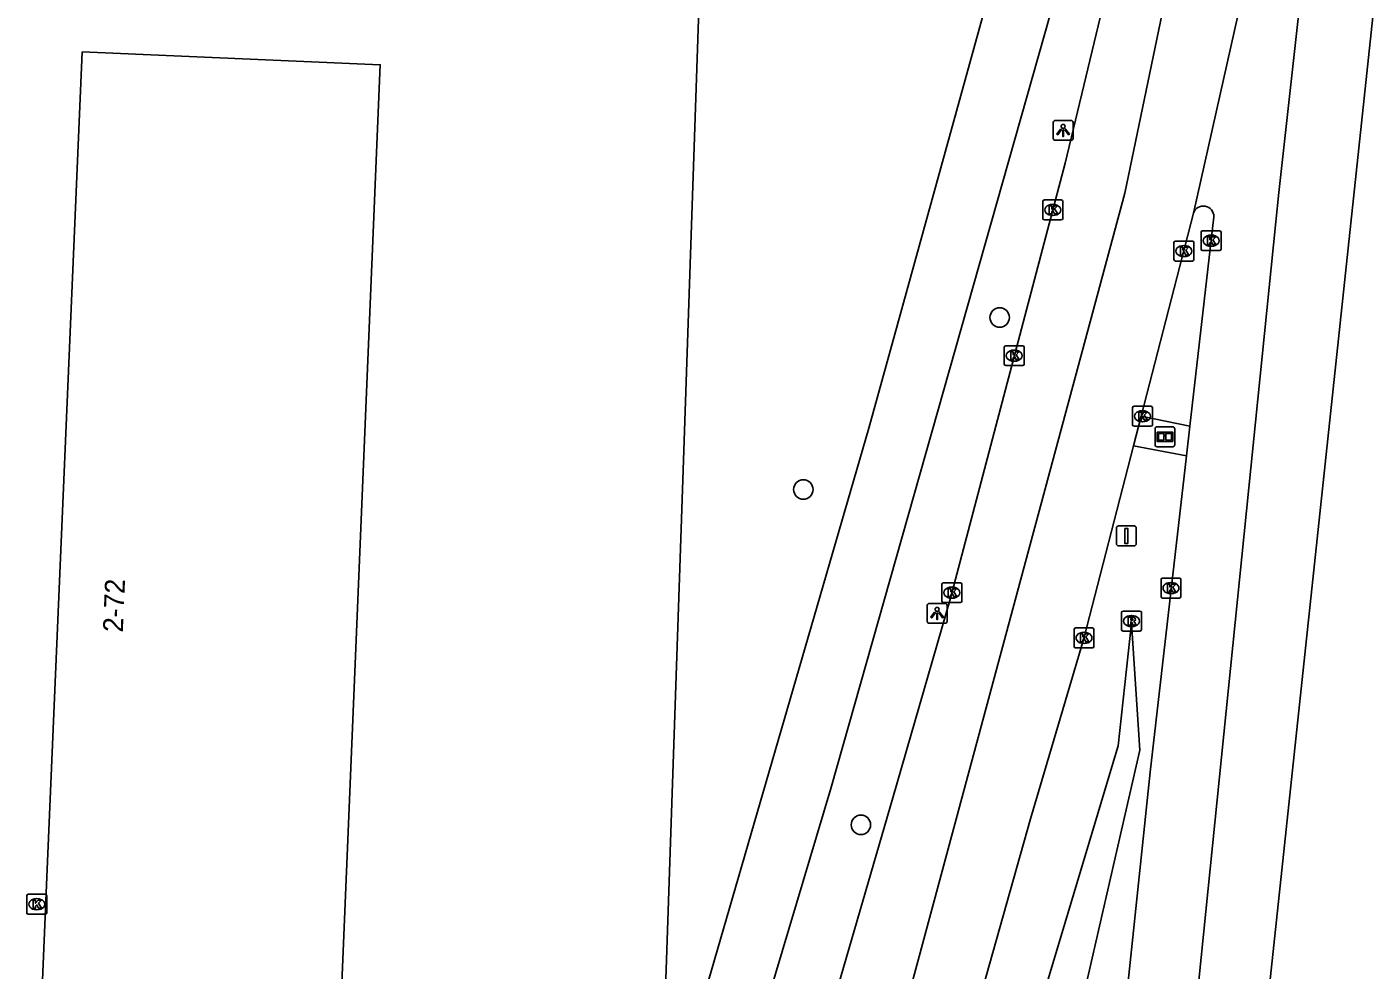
# Model space of a CAD drawing. Extents: x 161355 to 162026, y 386504 to 387459.
# Drawn here: x 161879.7 to 161947, y 386690.4 to 386737.8 of the extents above; entities that cross this region are included whole.
import ezdxf

# ---------------------------------------------------------------- set-up
doc = ezdxf.new("R2010")
doc.units = 0
for name, color, linetype in [('IMGEO_Berm_groen', 7, 'Continuous'), ('IMGEO_Boom', 7, 'Continuous'), ('IMGEO_Fietspad_gesloten', 7, 'Continuous'), ('IMGEO_Informatiebord', 7, 'Continuous'), ('IMGEO_Kolk', 7, 'Continuous'), ('IMGEO_Lichtpunt', 7, 'Continuous'), ('IMGEO_Loofbos', 7, 'Continuous'), ('IMGEO_Pand', 7, 'Continuous'), ('IMGEO_Pand_nummerreeks', 7, 'Continuous'), ('IMGEO_Rijbaan_regionaal_gesloten', 7, 'Continuous'), ('IMGEO_Rioolput', 7, 'Continuous'), ('IMGEO_Verkeersbordpaal', 7, 'Continuous'), ('IMGEO_Verkeerseiland_groen', 7, 'Continuous')]:
    doc.layers.add(name, color=color, linetype=linetype)

msp = doc.modelspace()

# ---------------------------------------------------------------- linework, layer by layer
at = {"layer": 'IMGEO_Berm_groen'}
for points in [[(161937.946, 386716.259), (161935.283, 386716.755)], [(161906.341, 386612.212), (161913.742, 386636.257), (161921.08, 386659.304), (161928.819, 386682.727), (161934.511, 386701.688), (161935.18, 386707.852), (161935.602, 386701.48), (161931.177, 386682.181), (161926.052, 386665.823)]]:
    msp.add_lwpolyline(points, dxfattribs=at)
at = {"layer": 'IMGEO_Boom'}
for centre in [(161928.563, 386723.207), (161918.699, 386714.568), (161921.593, 386697.724)]:
    msp.add_circle(centre, 0.489, dxfattribs=at)
at = {"layer": 'IMGEO_Fietspad_gesloten'}
for points in [[(161964.191, 387051.221), (161958.492, 387000), (161935.661, 386796.635), (161932.945, 386772.439), (161930.197, 386750), (161930.041, 386748.73), (161927.704, 386738.292), (161921.99, 386717.644), (161913.777, 386689.388)], [(161909.577, 386666.417), (161913.466, 386677.408), (161920.088, 386699.556), (161931.111, 386738.486), (161933.024, 386747.211), (161933.448, 386750), (161936.822, 386778.776), (161938.796, 386796.287), (161960.38, 386987.709), (161961.639, 387000), (161967.257, 387050.915)]]:
    msp.add_lwpolyline(points, dxfattribs=at)
at = {"layer": 'IMGEO_Informatiebord'}
for p, q in [((161936.371, 386716.818), (161936.371, 386717.618)), ((161936.371, 386717.618), (161936.371, 386716.818)), ((161936.471, 386717.718), (161937.261, 386717.718)), ((161937.261, 386717.718), (161936.471, 386717.718)), ((161937.361, 386717.618), (161937.361, 386716.818)), ((161937.361, 386716.818), (161937.361, 386717.618)), ((161937.261, 386716.718), (161936.471, 386716.718)), ((161936.471, 386716.718), (161937.261, 386716.718))]:
    msp.add_line(p, q, dxfattribs=at)
for points in [[(161936.472, 386717.45), (161937.26, 386717.45), (161937.26, 386716.986), (161936.472, 386716.986), (161936.472, 386717.45)], [(161936.537, 386717.385), (161936.537, 386717.051), (161936.812, 386717.051), (161936.813, 386717.264), (161936.917, 386717.265), (161936.918, 386717.051), (161937.195, 386717.051), (161937.195, 386717.385), (161936.919, 386717.385), (161936.919, 386717.305), (161936.813, 386717.305), (161936.813, 386717.385), (161936.537, 386717.385)]]:
    msp.add_lwpolyline(points, dxfattribs=at)
for centre, start, end in [((161936.471, 386717.618), 90, 180), ((161936.471, 386717.618), 90, 180), ((161937.261, 386717.618), 0, 90), ((161937.261, 386717.618), 360, 90), ((161936.471, 386716.818), 180, 270), ((161936.471, 386716.818), 180, 270), ((161937.261, 386716.818), 270, 0), ((161937.261, 386716.818), 270, 0)]:
    msp.add_arc(centre, 0.1, start, end, dxfattribs=at)
at = {"layer": 'IMGEO_Kolk'}
for p, q in [((161930.734, 386728.185), (161930.734, 386729.037)), ((161930.809, 386729.111), (161931.661, 386729.111)), ((161931.222, 386728.891), (161931.247, 386728.891)), ((161931.735, 386729.037), (161931.735, 386728.185)), ((161931.661, 386728.111), (161930.809, 386728.111)), ((161931.245, 386728.331), (161931.22, 386728.331)), ((161938.687, 386726.641), (161938.687, 386727.493)), ((161938.762, 386727.567), (161939.614, 386727.567)), ((161939.175, 386727.347), (161939.2, 386727.347)), ((161939.688, 386727.493), (161939.688, 386726.641)), ((161937.321, 386726.119), (161937.321, 386726.971)), ((161937.396, 386727.045), (161938.248, 386727.045)), ((161937.809, 386726.825), (161937.834, 386726.825)), ((161938.322, 386726.971), (161938.322, 386726.119)), ((161939.198, 386726.787), (161939.173, 386726.787)), ((161938.248, 386726.045), (161937.396, 386726.045)), ((161937.832, 386726.265), (161937.807, 386726.265)), ((161939.614, 386726.567), (161938.762, 386726.567)), ((161928.796, 386720.866), (161928.796, 386721.718)), ((161928.871, 386721.792), (161929.723, 386721.792)), ((161929.284, 386721.572), (161929.309, 386721.572)), ((161929.797, 386721.718), (161929.797, 386720.866)), ((161929.723, 386720.792), (161928.871, 386720.792)), ((161929.307, 386721.012), (161929.282, 386721.012)), ((161935.24, 386717.822), (161935.24, 386718.674)), ((161935.315, 386718.748), (161936.167, 386718.748)), ((161935.728, 386718.528), (161935.753, 386718.528)), ((161936.241, 386718.674), (161936.241, 386717.822)), ((161935.751, 386717.968), (161935.726, 386717.968)), ((161936.167, 386717.748), (161935.315, 386717.748)), ((161925.663, 386708.961), (161925.663, 386709.813)), ((161925.738, 386709.887), (161926.59, 386709.887)), ((161926.664, 386709.813), (161926.664, 386708.961)), ((161936.672, 386709.189), (161936.672, 386710.041)), ((161936.747, 386710.115), (161937.599, 386710.115)), ((161937.16, 386709.895), (161937.185, 386709.895)), ((161937.673, 386710.041), (161937.673, 386709.189)), ((161926.174, 386709.107), (161926.149, 386709.107)), ((161926.151, 386709.667), (161926.176, 386709.667)), ((161937.599, 386709.115), (161936.747, 386709.115)), ((161937.183, 386709.335), (161937.158, 386709.335)), ((161926.59, 386708.887), (161925.738, 386708.887)), ((161932.3, 386706.69), (161932.3, 386707.542)), ((161932.375, 386707.616), (161933.227, 386707.616)), ((161932.788, 386707.396), (161932.813, 386707.396)), ((161933.301, 386707.542), (161933.301, 386706.69)), ((161933.227, 386706.616), (161932.375, 386706.616)), ((161932.811, 386706.836), (161932.786, 386706.836)), ((161879.685, 386693.312), (161879.685, 386694.164)), ((161879.76, 386694.238), (161880.612, 386694.238)), ((161880.173, 386694.018), (161880.198, 386694.018)), ((161880.686, 386694.164), (161880.686, 386693.312)), ((161880.612, 386693.238), (161879.76, 386693.238)), ((161880.196, 386693.458), (161880.171, 386693.458))]:
    msp.add_line(p, q, dxfattribs=at)
for points in [[(161930.734, 386728.185), (161930.734, 386729.037)], [(161930.809, 386729.111), (161931.661, 386729.111)], [(161931.055, 386728.811), (161931.178, 386728.811), (161931.178, 386728.66), (161931.308, 386728.811), (161931.472, 386728.811), (161931.326, 386728.66), (161931.479, 386728.411), (161931.327, 386728.411), (161931.242, 386728.575), (161931.178, 386728.508), (161931.178, 386728.411), (161931.055, 386728.411), (161931.055, 386728.811)], [(161931.735, 386729.037), (161931.735, 386728.185)], [(161931.661, 386728.111), (161930.809, 386728.111)], [(161938.687, 386726.641), (161938.687, 386727.493)], [(161938.762, 386727.567), (161939.614, 386727.567)], [(161939.008, 386727.267), (161939.131, 386727.267), (161939.131, 386727.116), (161939.261, 386727.267), (161939.425, 386727.267), (161939.279, 386727.116), (161939.432, 386726.867), (161939.28, 386726.867), (161939.195, 386727.031), (161939.131, 386726.964), (161939.131, 386726.867), (161939.008, 386726.867), (161939.008, 386727.267)], [(161939.688, 386727.493), (161939.688, 386726.641)], [(161937.321, 386726.119), (161937.321, 386726.971)], [(161937.396, 386727.045), (161938.248, 386727.045)], [(161937.642, 386726.745), (161937.765, 386726.745), (161937.765, 386726.594), (161937.895, 386726.745), (161938.059, 386726.745), (161937.913, 386726.594), (161938.066, 386726.345), (161937.914, 386726.345), (161937.829, 386726.509), (161937.765, 386726.442), (161937.765, 386726.345), (161937.642, 386726.345), (161937.642, 386726.745)], [(161938.322, 386726.971), (161938.322, 386726.119)], [(161938.248, 386726.045), (161937.396, 386726.045)], [(161939.614, 386726.567), (161938.762, 386726.567)], [(161928.796, 386720.866), (161928.796, 386721.718)], [(161928.871, 386721.792), (161929.723, 386721.792)], [(161929.117, 386721.492), (161929.24, 386721.492), (161929.24, 386721.341), (161929.37, 386721.492), (161929.534, 386721.492), (161929.388, 386721.341), (161929.541, 386721.092), (161929.389, 386721.092), (161929.304, 386721.256), (161929.24, 386721.189), (161929.24, 386721.092), (161929.117, 386721.092), (161929.117, 386721.492)], [(161929.797, 386721.718), (161929.797, 386720.866)], [(161929.723, 386720.792), (161928.871, 386720.792)], [(161935.24, 386717.822), (161935.24, 386718.674)], [(161935.315, 386718.748), (161936.167, 386718.748)], [(161936.241, 386718.674), (161936.241, 386717.822)], [(161935.561, 386718.448), (161935.684, 386718.448), (161935.684, 386718.297), (161935.814, 386718.448), (161935.978, 386718.448), (161935.832, 386718.297), (161935.985, 386718.048), (161935.833, 386718.048), (161935.748, 386718.212), (161935.684, 386718.145), (161935.684, 386718.048), (161935.561, 386718.048), (161935.561, 386718.448)], [(161936.167, 386717.748), (161935.315, 386717.748)], [(161925.663, 386708.961), (161925.663, 386709.813)], [(161925.738, 386709.887), (161926.59, 386709.887)], [(161926.664, 386709.813), (161926.664, 386708.961)], [(161936.672, 386709.189), (161936.672, 386710.041)], [(161936.747, 386710.115), (161937.599, 386710.115)], [(161936.993, 386709.815), (161937.116, 386709.815), (161937.116, 386709.664), (161937.246, 386709.815), (161937.41, 386709.815), (161937.264, 386709.664), (161937.417, 386709.415), (161937.265, 386709.415), (161937.18, 386709.579), (161937.116, 386709.512), (161937.116, 386709.415), (161936.993, 386709.415), (161936.993, 386709.815)], [(161937.673, 386710.041), (161937.673, 386709.189)], [(161925.984, 386709.587), (161926.107, 386709.587), (161926.107, 386709.436), (161926.237, 386709.587), (161926.401, 386709.587), (161926.255, 386709.436), (161926.408, 386709.187), (161926.256, 386709.187), (161926.171, 386709.351), (161926.107, 386709.284), (161926.107, 386709.187), (161925.984, 386709.187), (161925.984, 386709.587)], [(161937.599, 386709.115), (161936.747, 386709.115)], [(161926.59, 386708.887), (161925.738, 386708.887)], [(161932.3, 386706.69), (161932.3, 386707.542)], [(161932.375, 386707.616), (161933.227, 386707.616)], [(161932.621, 386707.316), (161932.744, 386707.316), (161932.744, 386707.165), (161932.874, 386707.316), (161933.038, 386707.316), (161932.892, 386707.165), (161933.045, 386706.916), (161932.893, 386706.916), (161932.808, 386707.08), (161932.744, 386707.013), (161932.744, 386706.916), (161932.621, 386706.916), (161932.621, 386707.316)], [(161933.301, 386707.542), (161933.301, 386706.69)], [(161933.227, 386706.616), (161932.375, 386706.616)], [(161879.685, 386693.312), (161879.685, 386694.164)], [(161879.76, 386694.238), (161880.612, 386694.238)], [(161880.006, 386693.938), (161880.129, 386693.938), (161880.129, 386693.787), (161880.259, 386693.938), (161880.423, 386693.938), (161880.277, 386693.787), (161880.43, 386693.538), (161880.278, 386693.538), (161880.193, 386693.702), (161880.129, 386693.635), (161880.129, 386693.538), (161880.006, 386693.538), (161880.006, 386693.938)], [(161880.686, 386694.164), (161880.686, 386693.312)], [(161880.612, 386693.238), (161879.76, 386693.238)]]:
    msp.add_lwpolyline(points, dxfattribs=at)
for centre, start, end in [((161930.811, 386729.035), 91.55205, 178.44795), ((161930.811, 386729.035), 91.55205, 178.44795), ((161931.659, 386729.035), 1.55205, 88.44795), ((161931.659, 386729.035), 1.55205, 88.44795), ((161930.811, 386728.187), 181.55205, 268.44795), ((161930.811, 386728.187), 181.55205, 268.44795), ((161931.659, 386728.187), 271.55205, 358.44795), ((161931.659, 386728.187), 271.55205, 358.44795), ((161938.764, 386727.491), 91.55205, 178.44795), ((161938.764, 386727.491), 91.55205, 178.44795), ((161939.612, 386727.491), 1.55205, 88.44795), ((161939.612, 386727.491), 1.55205, 88.44795), ((161937.398, 386726.969), 91.55205, 178.44795), ((161937.398, 386726.969), 91.55205, 178.44795), ((161938.246, 386726.969), 1.55205, 88.44795), ((161938.246, 386726.969), 1.55205, 88.44795), ((161938.764, 386726.643), 181.55205, 268.44795), ((161938.764, 386726.643), 181.55205, 268.44795), ((161939.612, 386726.643), 271.55205, 358.44795), ((161939.612, 386726.643), 271.55205, 358.44795), ((161937.398, 386726.121), 181.55205, 268.44795), ((161937.398, 386726.121), 181.55205, 268.44795), ((161938.246, 386726.121), 271.55205, 358.44795), ((161938.246, 386726.121), 271.55205, 358.44795), ((161928.873, 386721.716), 91.55205, 178.44795), ((161928.873, 386721.716), 91.55205, 178.44795), ((161929.721, 386721.716), 1.55205, 88.44795), ((161929.721, 386721.716), 1.55205, 88.44795), ((161928.873, 386720.868), 181.55205, 268.44795), ((161928.873, 386720.868), 181.55205, 268.44795), ((161929.721, 386720.868), 271.55205, 358.44795), ((161929.721, 386720.868), 271.55205, 358.44795), ((161935.317, 386718.672), 91.55205, 178.44795), ((161935.317, 386718.672), 91.55205, 178.44795), ((161936.165, 386718.672), 1.55205, 88.44795), ((161936.165, 386718.672), 1.55205, 88.44795), ((161935.317, 386717.824), 181.55205, 268.44795), ((161935.317, 386717.824), 181.55205, 268.44795), ((161936.165, 386717.824), 271.55205, 358.44795), ((161936.165, 386717.824), 271.55205, 358.44795), ((161925.74, 386709.811), 91.55205, 178.44795), ((161925.74, 386709.811), 91.55205, 178.44795), ((161926.588, 386709.811), 1.55205, 88.44795), ((161926.588, 386709.811), 1.55205, 88.44795), ((161936.749, 386710.039), 91.55205, 178.44795), ((161936.749, 386710.039), 91.55205, 178.44795), ((161937.597, 386710.039), 1.55205, 88.44795), ((161937.597, 386710.039), 1.55205, 88.44795), ((161936.749, 386709.191), 181.55205, 268.44795), ((161936.749, 386709.191), 181.55205, 268.44795), ((161937.597, 386709.191), 271.55205, 358.44795), ((161937.597, 386709.191), 271.55205, 358.44795), ((161925.74, 386708.963), 181.55205, 268.44795), ((161925.74, 386708.963), 181.55205, 268.44795), ((161926.588, 386708.963), 271.55205, 358.44795), ((161926.588, 386708.963), 271.55205, 358.44795), ((161932.377, 386707.54), 91.55205, 178.44795), ((161932.377, 386707.54), 91.55205, 178.44795), ((161933.225, 386707.54), 1.55205, 88.44795), ((161933.225, 386707.54), 1.55205, 88.44795), ((161932.377, 386706.692), 181.55205, 268.44795), ((161932.377, 386706.692), 181.55205, 268.44795), ((161933.225, 386706.692), 271.55205, 358.44795), ((161933.225, 386706.692), 271.55205, 358.44795), ((161879.762, 386694.162), 91.55205, 178.44795), ((161879.762, 386694.162), 91.55205, 178.44795), ((161880.61, 386694.162), 1.55205, 88.44795), ((161880.61, 386694.162), 1.55205, 88.44795), ((161879.762, 386693.314), 181.55205, 268.44795), ((161879.762, 386693.314), 181.55205, 268.44795), ((161880.61, 386693.314), 271.55205, 358.44795), ((161880.61, 386693.314), 271.55205, 358.44795)]:
    msp.add_arc(centre, 0.0765, start, end, dxfattribs=at)
for centre, major_axis, ratio, start_param, end_param in [((161931.221, 386728.611), (-0.387, 0.002), 0.722429, 4.712389, 7.853982), ((161931.246, 386728.611), (-0.39, 0.002), 0.717154, 1.570796, 4.712389), ((161939.174, 386727.067), (-0.387, 0.002), 0.722429, 4.712389, 7.853982), ((161939.199, 386727.067), (-0.39, 0.002), 0.717154, 1.570796, 4.712389), ((161937.808, 386726.545), (-0.387, 0.002), 0.722429, 4.712389, 7.853982), ((161937.833, 386726.545), (-0.39, 0.002), 0.717154, 1.570796, 4.712389), ((161929.283, 386721.292), (-0.387, 0.002), 0.722429, 4.712389, 7.853982), ((161929.308, 386721.292), (-0.39, 0.002), 0.717154, 1.570796, 4.712389), ((161935.727, 386718.248), (-0.387, 0.002), 0.722429, 4.712389, 7.853982), ((161935.752, 386718.248), (-0.39, 0.002), 0.717154, 1.570796, 4.712389), ((161937.159, 386709.615), (-0.387, 0.002), 0.722429, 4.712389, 7.853982), ((161937.184, 386709.615), (-0.39, 0.002), 0.717154, 1.570796, 4.712389), ((161926.15, 386709.387), (-0.387, 0.002), 0.722429, 4.712389, 7.853982), ((161926.175, 386709.387), (-0.39, 0.002), 0.717154, 1.570796, 4.712389), ((161932.787, 386707.116), (-0.387, 0.002), 0.722429, 4.712389, 7.853982), ((161932.812, 386707.116), (-0.39, 0.002), 0.717154, 1.570796, 4.712389), ((161880.172, 386693.738), (-0.387, 0.002), 0.722429, 4.712389, 7.853982), ((161880.197, 386693.738), (-0.39, 0.002), 0.717154, 1.570796, 4.712389)]:
    msp.add_ellipse(centre, major_axis=major_axis, ratio=ratio, start_param=start_param, end_param=end_param, dxfattribs=at)
at = {"layer": 'IMGEO_Lichtpunt'}
for p, q in [((161931.254, 386733.011), (161931.254, 386732.204)), ((161931.254, 386733.011), (161931.254, 386732.204)), ((161932.156, 386733.106), (161931.348, 386733.106)), ((161932.156, 386733.106), (161931.348, 386733.106)), ((161932.25, 386732.204), (161932.25, 386733.011)), ((161932.25, 386732.204), (161932.25, 386733.011)), ((161931.348, 386732.11), (161932.156, 386732.11)), ((161931.348, 386732.11), (161932.156, 386732.11)), ((161924.924, 386708.749), (161924.924, 386707.942)), ((161924.924, 386708.749), (161924.924, 386707.942)), ((161925.826, 386708.844), (161925.018, 386708.844)), ((161925.826, 386708.844), (161925.018, 386708.844)), ((161925.92, 386707.942), (161925.92, 386708.749)), ((161925.92, 386707.942), (161925.92, 386708.749)), ((161925.018, 386707.848), (161925.826, 386707.848)), ((161925.018, 386707.848), (161925.826, 386707.848))]:
    msp.add_line(p, q, dxfattribs=at)
for points in [[(161931.628, 386732.675), (161931.667, 386732.647), (161931.479, 386732.385), (161931.441, 386732.412), (161931.628, 386732.675)], [(161931.84, 386732.647), (161931.878, 386732.674), (161932.065, 386732.412), (161932.026, 386732.384), (161931.84, 386732.647)], [(161931.73, 386732.627), (161931.777, 386732.627), (161931.777, 386732.305), (161931.73, 386732.305), (161931.73, 386732.627)], [(161925.298, 386708.413), (161925.337, 386708.385), (161925.149, 386708.123), (161925.111, 386708.15), (161925.298, 386708.413)], [(161925.51, 386708.385), (161925.548, 386708.412), (161925.735, 386708.15), (161925.696, 386708.122), (161925.51, 386708.385)], [(161925.4, 386708.365), (161925.447, 386708.365), (161925.447, 386708.043), (161925.4, 386708.043), (161925.4, 386708.365)]]:
    msp.add_lwpolyline(points, dxfattribs=at)
for centre in [(161931.753, 386732.809), (161925.423, 386708.547)]:
    msp.add_circle(centre, 0.0994, dxfattribs=at)
for centre, start, end in [((161931.348, 386733.011), 90, 180), ((161931.348, 386733.011), 90, 180), ((161932.156, 386733.011), 0, 90), ((161932.156, 386733.011), 0, 90), ((161931.348, 386732.204), 180, 270), ((161931.348, 386732.204), 180, 270), ((161932.156, 386732.204), 270, 0), ((161932.156, 386732.204), 270, 360), ((161925.018, 386708.749), 90, 180), ((161925.018, 386708.749), 90, 180), ((161925.826, 386708.749), 0, 90), ((161925.826, 386708.749), 0, 90), ((161925.018, 386707.942), 180, 270), ((161925.018, 386707.942), 180, 270), ((161925.826, 386707.942), 270, 0), ((161925.826, 386707.942), 270, 360)]:
    msp.add_arc(centre, 0.0946, start, end, dxfattribs=at)
at = {"layer": 'IMGEO_Loofbos'}
msp.add_lwpolyline([(161911.767, 386689.472), (161913.776, 386748.036)], dxfattribs=at)
at = {"layer": 'IMGEO_Pand'}
msp.add_lwpolyline([(161894.968, 386685), (161893.461, 386685.063), (161893.342, 386682.202), (161893.089, 386676.127), (161879.913, 386676.676), (161880.173, 386682.751), (161880.717, 386695.492), (161882.472, 386736.547), (161897.441, 386735.904), (161895.331, 386685.353)], dxfattribs=at)
at = {"layer": 'IMGEO_Rijbaan_regionaal_gesloten'}
for points in [[(161981.984, 387049.448), (161976.049, 386997.238), (161962.379, 386873.244), (161953.318, 386794.679), (161940.783, 386677.087), (161933.982, 386612.625), (161933.498, 386609.431), (161932.687, 386601.55), (161929.934, 386573.912), (161926.119, 386532.024)], [(161885.766, 386537.53), (161889.41, 386536.784), (161889.832, 386542.31), (161890.938, 386556.75), (161891.613, 386564.816), (161892.8, 386577.15), (161893.917, 386585.307), (161895.228, 386593.238), (161896.776, 386601.482), (161897.675, 386605.366), (161899.677, 386613.308), (161901.969, 386621.172), (161904.417, 386628.989), (161906.922, 386636.787), (161912.122, 386652.517), (161914.701, 386660.321), (161923.527, 386687.454), (161934.86, 386729.457), (161942.619, 386766.855), (161946.236, 386795.463)], [(161945.484, 386795.546), (161941.551, 386773.496), (161939.69, 386764.511), (161936.419, 386750), (161931.854, 386730.957), (161926.092, 386709.109), (161923.199, 386699.074), (161919.763, 386687.282), (161915.36, 386673.37), (161911.3, 386661.238), (161910.944, 386660.228)], [(161946.557, 386765.215), (161942.589, 386729.489), (161942.439, 386728.019), (161926.424, 386570.316), (161923.246, 386535.823), (161922.934, 386532.145)], [(161946.557, 386765.215), (161945.257, 386759.429), (161938.296, 386728.443)], [(161935.67, 386718.254), (161938.296, 386728.443)], [(161939.327, 386728.264), (161938.117, 386717.747)], [(161935.283, 386716.755), (161935.67, 386718.254)], [(161938.117, 386717.747), (161937.946, 386716.259)], [(161903.327, 386613.063), (161910.651, 386636.523), (161925.994, 386683.412), (161930.115, 386698.021), (161932.789, 386707.078), (161935.283, 386716.755)], [(161937.946, 386716.259), (161936.118, 386700.366), (161932.494, 386665.803)]]:
    msp.add_lwpolyline(points, dxfattribs=at)
msp.add_arc((161938.799, 386728.279), 0.529, 358.35614, 161.94508, dxfattribs=at)
at = {"layer": 'IMGEO_Rioolput'}
for p, q in [((161934.762, 386708.46), (161935.614, 386708.46)), ((161934.687, 386707.534), (161934.687, 386708.386)), ((161935.175, 386708.24), (161935.2, 386708.24)), ((161935.688, 386708.386), (161935.688, 386707.534)), ((161935.614, 386707.46), (161934.762, 386707.46)), ((161935.198, 386707.68), (161935.173, 386707.68))]:
    msp.add_line(p, q, dxfattribs=at)
for points in [[(161934.762, 386708.46), (161935.614, 386708.46)], [(161934.687, 386707.534), (161934.687, 386708.386)], [(161935.276, 386708.158), (161935.024, 386708.16), (161935.024, 386707.76)], [(161935.024, 386707.76), (161935.148, 386707.76), (161935.148, 386707.922), (161935.159, 386707.922)], [(161935.202, 386708.079), (161935.148, 386708.079), (161935.148, 386707.998)], [(161935.148, 386707.998), (161935.2, 386707.998)], [(161935.206, 386707.893), (161935.277, 386707.76), (161935.417, 386707.76), (161935.352, 386707.886)], [(161935.688, 386708.386), (161935.688, 386707.534)], [(161935.614, 386707.46), (161934.762, 386707.46)]]:
    msp.add_lwpolyline(points, dxfattribs=at)
for centre, radius, start, end in [((161934.764, 386708.384), 0.0765, 91.55205, 178.44795), ((161934.764, 386708.384), 0.0765, 91.55205, 178.44795), ((161935.612, 386708.384), 0.0765, 1.55205, 88.44795), ((161935.612, 386708.384), 0.0765, 1.55205, 88.44795), ((161935.158, 386707.869), 0.0533, 26.02933, 88.69889), ((161935.184, 386708.187), 0.19, 274.7715, 282.96867), ((161935.208, 386707.983), 0.0964, 77.00612, 93.18647), ((161935.222, 386708.04), 0.0378, 276.66336, 79.67722), ((161935.275, 386708.048), 0.109, 350.36119, 89.41601), ((161935.273, 386708.048), 0.112, 277.58423, 350.98172), ((161935.257, 386707.833), 0.108, 29.51342, 73.79051), ((161934.764, 386707.536), 0.0765, 181.55205, 268.44795), ((161934.764, 386707.536), 0.0765, 181.55205, 268.44795), ((161935.612, 386707.536), 0.0765, 271.55205, 358.44795), ((161935.612, 386707.536), 0.0765, 271.55205, 358.44795)]:
    msp.add_arc(centre, radius, start, end, dxfattribs=at)
for centre, major_axis, ratio, start_param, end_param in [((161935.174, 386707.96), (-0.387, 0.002), 0.722429, 4.712389, 7.853982), ((161935.199, 386707.96), (-0.39, 0.002), 0.717154, 1.570796, 4.712389)]:
    msp.add_ellipse(centre, major_axis=major_axis, ratio=ratio, start_param=start_param, end_param=end_param, dxfattribs=at)
at = {"layer": 'IMGEO_Verkeersbordpaal'}
for p, q in [((161934.432, 386711.839), (161934.432, 386712.639)), ((161934.432, 386712.639), (161934.432, 386711.839)), ((161934.532, 386712.739), (161935.322, 386712.739)), ((161935.322, 386712.739), (161934.532, 386712.739)), ((161935.422, 386712.639), (161935.422, 386711.839)), ((161935.422, 386711.839), (161935.422, 386712.639)), ((161935.322, 386711.739), (161934.532, 386711.739)), ((161934.532, 386711.739), (161935.322, 386711.739))]:
    msp.add_line(p, q, dxfattribs=at)
msp.add_lwpolyline([(161934.852, 386712.614), (161935.002, 386712.614), (161935.002, 386711.864), (161934.852, 386711.864), (161934.852, 386712.614)], dxfattribs=at)
for centre, start, end in [((161934.532, 386712.639), 90, 180), ((161934.532, 386712.639), 90, 180), ((161935.322, 386712.639), 0, 90), ((161935.322, 386712.639), 360, 90), ((161934.532, 386711.839), 180, 270), ((161934.532, 386711.839), 180, 270), ((161935.322, 386711.839), 270, 0), ((161935.322, 386711.839), 270, 0)]:
    msp.add_arc(centre, 0.1, start, end, dxfattribs=at)
at = {"layer": 'IMGEO_Verkeerseiland_groen'}
msp.add_lwpolyline([(161935.67, 386718.254), (161938.117, 386717.747)], dxfattribs=at)

# ---------------------------------------------------------------- texts
at = {"layer": 'IMGEO_Pand_nummerreeks'}
msp.add_text('2-72', height=1, rotation=87.55292, dxfattribs=at).set_placement((161884.509, 386707.383))

doc.saveas('drawing.dxf')
